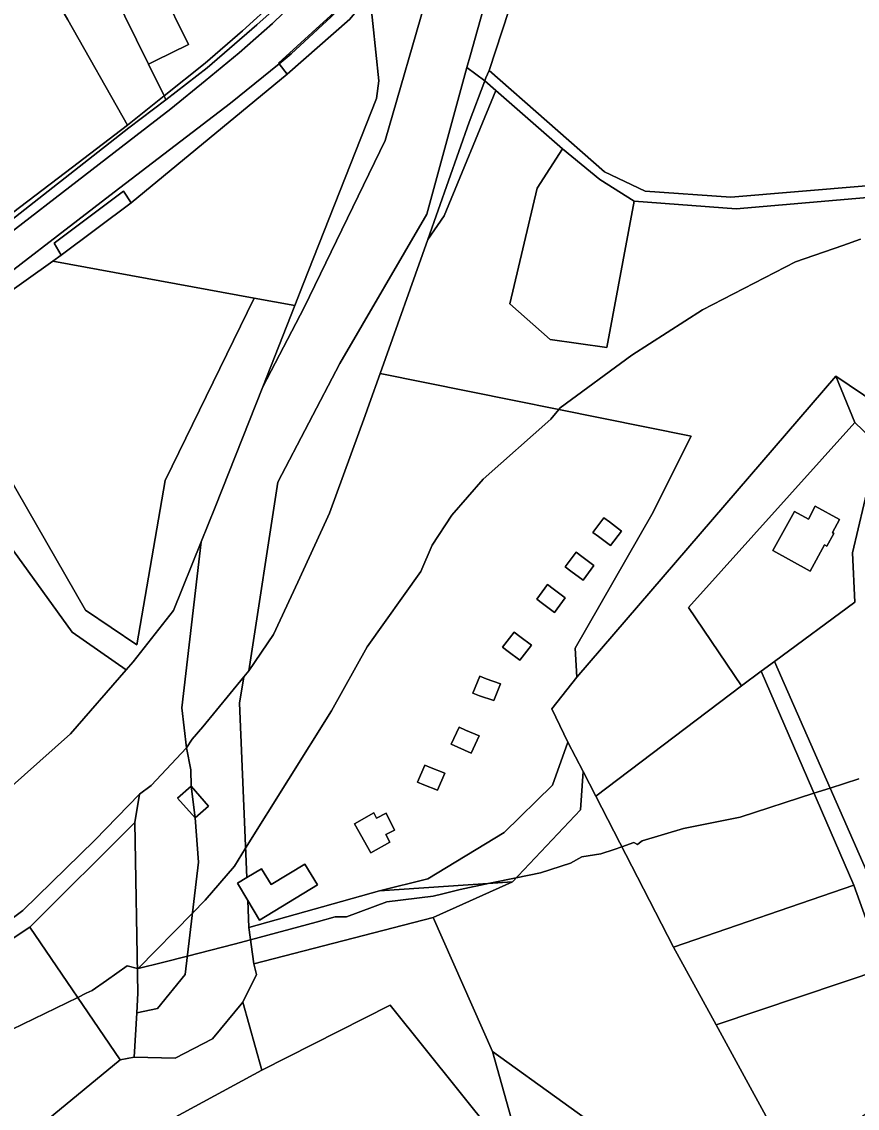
# Model space of a CAD drawing. Extents: x -477304 to -465429, y -1159113 to -1149210.
# Drawn here: x -472814 to -472625.2, y -1153884.9 to -1153639.3 of the extents above; entities that cross this region are included whole.
import ezdxf

# ---------------------------------------------------------------- set-up
doc = ezdxf.new("R2010")
doc.units = 0
for name, color, linetype in [('BPEJ_s', 7, 'Continuous'), ('orna_s', 7, 'Continuous'), ('ostatni_s', 7, 'Continuous'), ('PUPFL_s', 7, 'Continuous'), ('trav_porost_s', 7, 'Continuous'), ('voda_s', 7, 'Continuous'), ('zahrada_s', 7, 'Continuous')]:
    doc.layers.add(name, color=color, linetype=linetype)

msp = doc.modelspace()

# ---------------------------------------------------------------- linework, layer by layer
at = {"layer": 'BPEJ_s'}
for points in [[(-472624.47, -1153688.5), (-472628.47, -1153689.89), (-472639.16, -1153693.6), (-472660.22, -1153704.46), (-472676.18, -1153714.67), (-472692.35, -1153726.59), (-472692.66, -1153726.96), (-472694.48, -1153729.14), (-472709.8, -1153742.76), (-472716.82, -1153750.84), (-472721.29, -1153757.65), (-472723.84, -1153763.61), (-472735.97, -1153780.63), (-472744.06, -1153795.1), (-472763.46, -1153826.18), (-472765.97, -1153830.21), (-472772.57, -1153837.87), (-472775.45, -1153840.81), (-472787.75, -1153853.37), (-472787.91, -1153853.33), (-472790.23, -1153852.76), (-472794.89, -1153856.04), (-472798.1, -1153858.3), (-472799.47, -1153858.96), (-472801.39, -1153859.89), (-472821.3, -1153869.57)], [(-472721.29, -1153757.65), (-472716.82, -1153750.84), (-472709.8, -1153742.76), (-472694.48, -1153729.14), (-472692.66, -1153726.96), (-472692.35, -1153726.59), (-472676.18, -1153714.67), (-472660.22, -1153704.46), (-472639.16, -1153693.6), (-472628.47, -1153689.89), (-472624.47, -1153688.5)], [(-472624.89, -1153810.45), (-472631.36, -1153812.55), (-472635.01, -1153813.73), (-472651.71, -1153819.14), (-472664.48, -1153821.7), (-472673.84, -1153824.46), (-472674.45, -1153824.96), (-472674.9, -1153825.32), (-472675.75, -1153824.89), (-472678.43, -1153825.81), (-472680.18, -1153826.41), (-472683.2, -1153827.44), (-472687.45, -1153828.08), (-472690.01, -1153829.57), (-472696.82, -1153831.7), (-472702.33, -1153832.85), (-472708.22, -1153834.07), (-472714.98, -1153835.47), (-472718.87, -1153836.46), (-472721.07, -1153837.02), (-472731.5, -1153838.3), (-472740.65, -1153841.7), (-472743.2, -1153841.7), (-472747.54, -1153842.87), (-472762.33, -1153846.84), (-472766.05, -1153847.84), (-472776.62, -1153850.53), (-472782.25, -1153851.97), (-472787.75, -1153853.37), (-472775.45, -1153840.81), (-472772.57, -1153837.87), (-472765.97, -1153830.21), (-472763.46, -1153826.18), (-472744.06, -1153795.1), (-472735.97, -1153780.63), (-472723.84, -1153763.61), (-472721.29, -1153757.65)], [(-472675.75, -1153824.89), (-472674.9, -1153825.32), (-472674.45, -1153824.96), (-472673.84, -1153824.46), (-472664.48, -1153821.7), (-472651.71, -1153819.14), (-472635.01, -1153813.73), (-472631.36, -1153812.55), (-472624.89, -1153810.45)], [(-472821.3, -1153869.57), (-472801.39, -1153859.89), (-472799.47, -1153858.96), (-472798.1, -1153858.3), (-472794.89, -1153856.04), (-472790.23, -1153852.76), (-472787.91, -1153853.33), (-472787.75, -1153853.37), (-472782.25, -1153851.97), (-472776.62, -1153850.53), (-472766.05, -1153847.84), (-472762.33, -1153846.84), (-472747.54, -1153842.87), (-472743.2, -1153841.7), (-472740.65, -1153841.7), (-472731.5, -1153838.3), (-472721.07, -1153837.02), (-472718.87, -1153836.46), (-472714.98, -1153835.47), (-472708.22, -1153834.07), (-472702.33, -1153832.85), (-472696.82, -1153831.7), (-472690.01, -1153829.57), (-472687.45, -1153828.08), (-472683.2, -1153827.44), (-472680.18, -1153826.41), (-472678.43, -1153825.81), (-472675.75, -1153824.89)]]:
    msp.add_lwpolyline(points, dxfattribs=at)
at = {"layer": 'orna_s'}
msp.add_lwpolyline([(-472684.31, -1153814.4), (-472651.41, -1153789.44), (-472646.94, -1153786.14), (-472626.01, -1153834.54), (-472666.75, -1153848.5)], close=True, dxfattribs=at)
at = {"layer": 'ostatni_s'}
for points in [[(-472776.9, -1153603.74), (-472772.41, -1153610.82), (-472773.52, -1153609.4), (-472782.98, -1153616.9), (-472779.13, -1153621.7), (-472793.44, -1153632.51), (-472785.41, -1153648.92), (-472781.89, -1153656.09), (-472790.16, -1153662.67), (-472803.62, -1153638.9), (-472810.32, -1153627.21), (-472806.21, -1153625.05), (-472806.96, -1153623.82), (-472805.97, -1153623.11), (-472808.17, -1153618.47), (-472809.18, -1153616.35), (-472793.05, -1153606.52), (-472781.97, -1153600.49), (-472779.04, -1153605.1)], [(-472779.13, -1153621.7), (-472778.92, -1153621.96), (-472777.15, -1153620.54), (-472782.63, -1153631.77), (-472776.39, -1153644.49), (-472783.92, -1153648.19), (-472785.41, -1153648.92), (-472793.44, -1153632.51)], [(-472755.9, -1153648.82), (-472756, -1153648.69), (-472744.19, -1153637.94), (-472736.57, -1153629.33), (-472736.23, -1153629.54), (-472737.47, -1153631.33), (-472744.11, -1153638.21), (-472753.14, -1153646.58)], [(-472734.69, -1153630.51), (-472735.37, -1153633.17), (-472739.93, -1153638.77), (-472754.03, -1153651.18), (-472755.9, -1153648.82), (-472753.14, -1153646.58), (-472744.11, -1153638.21), (-472737.47, -1153631.33), (-472736.23, -1153629.54)], [(-472781.46, -1153657), (-472781.89, -1153656.09), (-472772.56, -1153648.68), (-472764.13, -1153641.36), (-472756.88, -1153634.76), (-472756.11, -1153635.72), (-472760.94, -1153640.03), (-472772.14, -1153649.72)], [(-472718.56, -1153683.23), (-472722.3, -1153688.54), (-472712.9, -1153662.01), (-472709.41, -1153652.68), (-472706.9, -1153654.88)], [(-472804.19, -1153673.38), (-472790.16, -1153662.67), (-472781.89, -1153656.09), (-472781.46, -1153657), (-472789.82, -1153663.32), (-472831.68, -1153696.09), (-472827.51, -1153691.33), (-472816.11, -1153682.55)], [(-472706.9, -1153654.88), (-472691.84, -1153668.09), (-472697.54, -1153676.96), (-472703.72, -1153703.11), (-472694.64, -1153711.12), (-472681.85, -1153712.95), (-472675.67, -1153679.86), (-472652.57, -1153681.58), (-472619.47, -1153678.79), (-472615.91, -1153681.49), (-472620.03, -1153685.71), (-472617.11, -1153695.8), (-472620.24, -1153722.2), (-472613.18, -1153728.53), (-472614.58, -1153729.94), (-472630.1, -1153719.47), (-472688.56, -1153787.52), (-472689, -1153780.9), (-472671.64, -1153750.73), (-472662.78, -1153732.98), (-472733.03, -1153718.82), (-472722.3, -1153688.54), (-472718.56, -1153683.23)], [(-472675.67, -1153679.86), (-472681.85, -1153712.95), (-472694.64, -1153711.12), (-472703.72, -1153703.11), (-472697.54, -1153676.96), (-472691.84, -1153668.09), (-472683.41, -1153674.97)], [(-472805.14, -1153692.09), (-472806.75, -1153689.4), (-472791.01, -1153677.65), (-472789.33, -1153680.25)], [(-472705.04, -1153822.57), (-472722.24, -1153833.06), (-472733.19, -1153835.79), (-472762.7, -1153844.06), (-472762.96, -1153838), (-472760.3, -1153842.4), (-472747.17, -1153834.46), (-472750.03, -1153829.74), (-472757.68, -1153834.37), (-472759.85, -1153830.78), (-472763.18, -1153832.79), (-472764.84, -1153793.36), (-472763.85, -1153787.43), (-472762.74, -1153786.07), (-472757.17, -1153777.83), (-472751.64, -1153766.03), (-472745.27, -1153752.08), (-472744.5, -1153750.39), (-472736.45, -1153728.34), (-472735.52, -1153725.8), (-472733.03, -1153718.82), (-472662.78, -1153732.98), (-472671.64, -1153750.73), (-472689, -1153780.9), (-472688.56, -1153787.52), (-472694.22, -1153794.66), (-472690.61, -1153802.15), (-472694.06, -1153811.94)], [(-472635.87, -1153763.5), (-472644.28, -1153758.86), (-472639.4, -1153750.02), (-472636.27, -1153751.74), (-472634.72, -1153748.86), (-472629.22, -1153751.84), (-472630.83, -1153754.81), (-472630.48, -1153755.01), (-472632.12, -1153757.87), (-472632.61, -1153757.59)], [(-472680.98, -1153757.74), (-472678.52, -1153754.45), (-472681.24, -1153752.41), (-472682.52, -1153751.46), (-472684.98, -1153754.75), (-472683.7, -1153755.7)], [(-472682.52, -1153751.46), (-472681.24, -1153752.41), (-472678.52, -1153754.45), (-472680.98, -1153757.74), (-472683.7, -1153755.7), (-472684.98, -1153754.75)], [(-472687.46, -1153760.2), (-472688.74, -1153759.25), (-472691.2, -1153762.54), (-472689.92, -1153763.49), (-472687.2, -1153765.53), (-472684.74, -1153762.24)], [(-472687.46, -1153760.2), (-472684.74, -1153762.24), (-472687.2, -1153765.53), (-472689.92, -1153763.49), (-472691.2, -1153762.54), (-472688.74, -1153759.25)], [(-472696.39, -1153770.8), (-472693.67, -1153772.84), (-472691.21, -1153769.55), (-472693.93, -1153767.51), (-472695.21, -1153766.56), (-472697.67, -1153769.85)], [(-472697.67, -1153769.85), (-472695.21, -1153766.56), (-472693.93, -1153767.51), (-472691.21, -1153769.55), (-472693.67, -1153772.84), (-472696.39, -1153770.8)], [(-472704.09, -1153781.7), (-472701.47, -1153783.64), (-472698.86, -1153780.23), (-472701.48, -1153778.29), (-472702.75, -1153777.32), (-472705.36, -1153780.73)], [(-472698.86, -1153780.23), (-472701.47, -1153783.64), (-472704.09, -1153781.7), (-472705.36, -1153780.73), (-472702.75, -1153777.32), (-472701.48, -1153778.29)], [(-472777.12, -1153854.73), (-472774.07, -1153829.3), (-472774.87, -1153819.31), (-472771.83, -1153816.63), (-472775.78, -1153812.15), (-472775.82, -1153808.44), (-472776.81, -1153803.44), (-472775.54, -1153801.47), (-472773.11, -1153798.75), (-472763.85, -1153787.43), (-472764.84, -1153793.36), (-472763.18, -1153832.79), (-472765.32, -1153834.09), (-472762.96, -1153838), (-472762.7, -1153844.06), (-472761.61, -1153852.29), (-472761.02, -1153854.73), (-472764.06, -1153860.99), (-472770.93, -1153869.23), (-472779.4, -1153873.59), (-472788.64, -1153873.41), (-472788.06, -1153863.34), (-472783.37, -1153862.38)], [(-472707.37, -1153792.8), (-472705.85, -1153788.96), (-472709.06, -1153787.86), (-472710.55, -1153787.27), (-472712.07, -1153791.11), (-472710.58, -1153791.7)], [(-472710.58, -1153791.7), (-472712.07, -1153791.11), (-472710.55, -1153787.27), (-472709.06, -1153787.86), (-472705.85, -1153788.96), (-472707.37, -1153792.8)], [(-472715.52, -1153803.33), (-472712.47, -1153804.64), (-472710.67, -1153800.77), (-472713.72, -1153799.46), (-472715.17, -1153798.79), (-472716.97, -1153802.66)], [(-472713.72, -1153799.46), (-472710.67, -1153800.77), (-472712.47, -1153804.64), (-472715.52, -1153803.33), (-472716.97, -1153802.66), (-472715.17, -1153798.79)], [(-472775.82, -1153808.44), (-472775.78, -1153812.15), (-472778.82, -1153814.83), (-472774.87, -1153819.31), (-472774.07, -1153829.3), (-472777.12, -1153854.73), (-472783.37, -1153862.38), (-472788.06, -1153863.34), (-472787.81, -1153858.93), (-472788.51, -1153820.34), (-472787.46, -1153813.96), (-472784.79, -1153812), (-472776.81, -1153803.44)], [(-472687.16, -1153808.83), (-472687.8, -1153817.45), (-472703.16, -1153833.72), (-472733.19, -1153835.79), (-472722.24, -1153833.06), (-472705.04, -1153822.57), (-472694.06, -1153811.94), (-472690.61, -1153802.15)], [(-472721.5, -1153808.01), (-472722.97, -1153807.37), (-472724.64, -1153811.2), (-472723.17, -1153811.84), (-472720.12, -1153813.03), (-472718.45, -1153809.2)], [(-472718.45, -1153809.2), (-472720.12, -1153813.03), (-472723.17, -1153811.84), (-472724.64, -1153811.2), (-472722.97, -1153807.37), (-472721.5, -1153808.01)], [(-472774.87, -1153819.31), (-472778.82, -1153814.83), (-472775.78, -1153812.15)], [(-472771.83, -1153816.63), (-472774.87, -1153819.31), (-472775.78, -1153812.15)], [(-472812.2, -1153843.99), (-472834.83, -1153859.02), (-472834.15, -1153855.38), (-472813.83, -1153840.23), (-472797.54, -1153824.37), (-472787.46, -1153813.96), (-472788.51, -1153820.34)], [(-472733.84, -1153819.33), (-472734.44, -1153818.14), (-472738.86, -1153820.61), (-472735.18, -1153827.19), (-472730.84, -1153824.76), (-472731.79, -1153823.06), (-472729.78, -1153822.04), (-472731.7, -1153818.25)], [(-472729.78, -1153822.04), (-472731.79, -1153823.06), (-472730.84, -1153824.76), (-472735.18, -1153827.19), (-472738.86, -1153820.61), (-472734.44, -1153818.14), (-472733.84, -1153819.33), (-472731.7, -1153818.25)], [(-472787.81, -1153858.93), (-472788.06, -1153863.34), (-472788.64, -1153873.41), (-472791.82, -1153873.96), (-472812.2, -1153843.99), (-472788.51, -1153820.34)], [(-472747.17, -1153834.46), (-472760.3, -1153842.4), (-472762.96, -1153838), (-472765.32, -1153834.09), (-472763.18, -1153832.79), (-472759.85, -1153830.78), (-472757.68, -1153834.37), (-472750.03, -1153829.74)], [(-472733.19, -1153835.79), (-472703.16, -1153833.72), (-472721.07, -1153841.8), (-472761.61, -1153852.29), (-472762.7, -1153844.06)], [(-472867.62, -1153880.8), (-472835.96, -1153859.77), (-472834.97, -1153859.91), (-472834.83, -1153859.02), (-472812.2, -1153843.99), (-472791.82, -1153873.96), (-472808.05, -1153887.4), (-472839.75, -1153905.5), (-472855.97, -1153898.08), (-472858.47, -1153894.37)], [(-472764.06, -1153860.99), (-472759.76, -1153876.31), (-472779.34, -1153886.93), (-472796.62, -1153898.64), (-472799.95, -1153901.78), (-472808.05, -1153887.4), (-472791.82, -1153873.96), (-472788.64, -1153873.41), (-472779.4, -1153873.59), (-472770.93, -1153869.23)]]:
    msp.add_lwpolyline(points, close=True, dxfattribs=at)
for points in [[(-472750.22, -1153632.74), (-472757.37, -1153639.73), (-472764.87, -1153646.35), (-472772.58, -1153652.71), (-472780.37, -1153658.98), (-472788.24, -1153665.15), (-472830.46, -1153697.68), (-472893.58, -1153746.18), (-472901.6, -1153752.15), (-472909.71, -1153758), (-472918.04, -1153763.53), (-472926.43, -1153768.98), (-472934.92, -1153774.26), (-472943.64, -1153779.15), (-472952.53, -1153783.74), (-472957.23, -1153786.06), (-472971.3, -1153792.54), (-472980.52, -1153796.42), (-472989.84, -1153800.03), (-472999.27, -1153803.37), (-473070.39, -1153830.11)], [(-473070.39, -1153830.11), (-472999.27, -1153803.37), (-472989.84, -1153800.03), (-472980.52, -1153796.42), (-472971.3, -1153792.54), (-472957.23, -1153786.06), (-472957.11, -1153786.38), (-472952.38, -1153783.94), (-472952.53, -1153783.74), (-472943.64, -1153779.15), (-472934.92, -1153774.26), (-472926.43, -1153768.98), (-472918.04, -1153763.53), (-472909.71, -1153758), (-472901.6, -1153752.15), (-472893.58, -1153746.18), (-472830.46, -1153697.68), (-472788.24, -1153665.15), (-472780.37, -1153658.98), (-472772.58, -1153652.71), (-472764.87, -1153646.35), (-472757.37, -1153639.73), (-472750.22, -1153632.74)], [(-473004.68, -1153802.15), (-472999.98, -1153800.44), (-472993.75, -1153798.61), (-472977.53, -1153792.56), (-472958.1, -1153783.69), (-472953.82, -1153781.96), (-472935.56, -1153771.78), (-472926.85, -1153766.52), (-472901.56, -1153749.07), (-472885.92, -1153737.41), (-472866.87, -1153722.96), (-472850.65, -1153710.66), (-472834.74, -1153698.44), (-472831.68, -1153696.09), (-472789.82, -1153663.32), (-472781.46, -1153657), (-472772.14, -1153649.72), (-472760.94, -1153640.03), (-472756.11, -1153635.72)], [(-472744.19, -1153637.94), (-472756, -1153648.69), (-472755.9, -1153648.82), (-472766.88, -1153657.71), (-472793.17, -1153677.86), (-472827.03, -1153703.9), (-472864.13, -1153732.5), (-472890.83, -1153752.88), (-472910.2, -1153766.96), (-472918.68, -1153772.44), (-472930.4, -1153779.81), (-472944.27, -1153787.4), (-472961.94, -1153795.99), (-472972.91, -1153801.03), (-472986.08, -1153806.06), (-472996.68, -1153812.66), (-473018.69, -1153820.56)], [(-472827.03, -1153703.9), (-472793.17, -1153677.86), (-472766.88, -1153657.71), (-472755.9, -1153648.82), (-472754.03, -1153651.18), (-472789.33, -1153680.25), (-472791.01, -1153677.65), (-472806.75, -1153689.4), (-472805.14, -1153692.09), (-472807.03, -1153693.43), (-472838.29, -1153715.64)], [(-472619.47, -1153678.79), (-472652.57, -1153681.58), (-472675.67, -1153679.86), (-472683.41, -1153674.97), (-472691.84, -1153668.09), (-472706.9, -1153654.88), (-472709.41, -1153652.68), (-472709.17, -1153652.03), (-472708.43, -1153650.31), (-472682.31, -1153673.23), (-472673.17, -1153677.63), (-472653.78, -1153679), (-472592.64, -1153673.87)]]:
    msp.add_lwpolyline(points, dxfattribs=at)
at = {"layer": 'PUPFL_s'}
msp.add_lwpolyline([(-472721.07, -1153841.8), (-472707.67, -1153872.13), (-472699.71, -1153900.35), (-472730.8, -1153861.6), (-472759.76, -1153876.31), (-472764.06, -1153860.99), (-472761.02, -1153854.73), (-472761.61, -1153852.29)], close=True, dxfattribs=at)
at = {"layer": 'trav_porost_s'}
msp.add_lwpolyline([(-472519.83, -1153611.51), (-472491.32, -1153672.69), (-472493.75, -1153673.93), (-472518.84, -1153688.89), (-472530.03, -1153692.45), (-472552.9, -1153698.22), (-472558.31, -1153688.89), (-472569.81, -1153679.54), (-472585.6, -1153674.65), (-472592.64, -1153673.87), (-472653.78, -1153679), (-472673.17, -1153677.63), (-472682.31, -1153673.23), (-472708.43, -1153650.31), (-472698.05, -1153618.78)], dxfattribs=at)
for points in [[(-472781.89, -1153656.09), (-472785.41, -1153648.92), (-472783.92, -1153648.19), (-472776.39, -1153644.49), (-472782.63, -1153631.77), (-472777.15, -1153620.54), (-472771.42, -1153615.96), (-472767.39, -1153621.17), (-472756.88, -1153634.76), (-472764.13, -1153641.36), (-472772.56, -1153648.68)], [(-472810.32, -1153627.21), (-472803.62, -1153638.9), (-472790.16, -1153662.67), (-472804.19, -1153673.38), (-472816.11, -1153682.55), (-472816.32, -1153680.71), (-472826.9, -1153667.43), (-472838.71, -1153652.54), (-472844.98, -1153644.74), (-472846.36, -1153643.31), (-472848.64, -1153641.38), (-472849.47, -1153640.79), (-472821.87, -1153619.28), (-472817.44, -1153626.04), (-472808.17, -1153618.47), (-472805.97, -1153623.11), (-472806.96, -1153623.82), (-472806.21, -1153625.05)], [(-472750.48, -1153698.67), (-472752.36, -1153703.46), (-472761.51, -1153701.78), (-472807.03, -1153693.43), (-472805.14, -1153692.09), (-472789.33, -1153680.25), (-472754.03, -1153651.18), (-472739.93, -1153638.77), (-472735.37, -1153633.17), (-472733.37, -1153652.7), (-472733.87, -1153656.65)], [(-472817.4, -1153741.36), (-472838.29, -1153715.64), (-472807.03, -1153693.43), (-472761.51, -1153701.78), (-472781.65, -1153743.02), (-472788.05, -1153780.2), (-472799.61, -1153772.35)], [(-472799.61, -1153772.35), (-472788.05, -1153780.2), (-472781.65, -1153743.02), (-472761.51, -1153701.78), (-472752.36, -1153703.46), (-472759.58, -1153721.82), (-472770.31, -1153749.08), (-472773.49, -1153756.92), (-472779.77, -1153772.42), (-472788.9, -1153784.02), (-472790.48, -1153785.84), (-472802.63, -1153777.28), (-472815.89, -1153758.91), (-472824.86, -1153741.94), (-472829.66, -1153735.8), (-472835.86, -1153727.88), (-472842.88, -1153718.9), (-472838.29, -1153715.64), (-472817.4, -1153741.36)], [(-472687.16, -1153808.83), (-472690.61, -1153802.15), (-472694.22, -1153794.66), (-472688.56, -1153787.52), (-472630.1, -1153719.47), (-472625.75, -1153729.93), (-472663.36, -1153771.75), (-472651.41, -1153789.44), (-472684.31, -1153814.4)], [(-472575.85, -1153767.49), (-472584.78, -1153763.5), (-472583.85, -1153761.9), (-472596.51, -1153754.55), (-472610.53, -1153745.56), (-472615.87, -1153749.26), (-472622.44, -1153743.1), (-472620.5, -1153734.94), (-472625.75, -1153729.93), (-472630.1, -1153719.47), (-472614.58, -1153729.94), (-472610.93, -1153736.26), (-472591.53, -1153741.69), (-472584.39, -1153749.56), (-472571.64, -1153760.21), (-472562.9, -1153761.77), (-472559.21, -1153772.17)], [(-472584.78, -1153763.5), (-472575.85, -1153767.49), (-472559.21, -1153772.17), (-472553.52, -1153787.82), (-472542.53, -1153818.64), (-472614.39, -1153851.15), (-472643.94, -1153783.93), (-472625.75, -1153770.53), (-472626.31, -1153759.35), (-472622.44, -1153743.1), (-472615.87, -1153749.26), (-472622.6, -1153753.92), (-472622.81, -1153757.57), (-472616.43, -1153768.66), (-472603.65, -1153777.65), (-472593.64, -1153766.39), (-472588.27, -1153769.51)], [(-472898.21, -1153800.49), (-472878.1, -1153793.19), (-472864.38, -1153787.12), (-472849.92, -1153778.99), (-472826.29, -1153765.7), (-472815.89, -1153758.91), (-472802.63, -1153777.28), (-472790.48, -1153785.84), (-472803.05, -1153800.28), (-472816.9, -1153812.66), (-472818.95, -1153807.53), (-472840.03, -1153805.24), (-472901.7, -1153828.37), (-472912.03, -1153805.88), (-472901.59, -1153801.81)], [(-472646.94, -1153786.14), (-472643.94, -1153783.93), (-472614.39, -1153851.15), (-472619.19, -1153853.32), (-472626.01, -1153834.54)], [(-472687.16, -1153808.83), (-472684.31, -1153814.4), (-472666.75, -1153848.5), (-472657.14, -1153866.1), (-472639.56, -1153898.29), (-472662.79, -1153914.48), (-472666.03, -1153910.04), (-472662.05, -1153907.56), (-472660.45, -1153906.56), (-472655.44, -1153903.44), (-472660.95, -1153894.6), (-472672.05, -1153901.52), (-472675.87, -1153895.02), (-472707.67, -1153872.13), (-472721.07, -1153841.8), (-472703.16, -1153833.72), (-472687.8, -1153817.45)], [(-472666.75, -1153848.5), (-472626.01, -1153834.54), (-472619.19, -1153853.32), (-472657.14, -1153866.1)], [(-472609.25, -1153875.86), (-472639.56, -1153898.29), (-472657.14, -1153866.1), (-472619.19, -1153853.32)], [(-472699.71, -1153900.35), (-472758.4, -1153938.06), (-472796.62, -1153898.64), (-472779.34, -1153886.93), (-472759.76, -1153876.31), (-472730.8, -1153861.6)], [(-472721.1, -1153953.24), (-472722.68, -1153935.73), (-472687.88, -1153930.28), (-472699.71, -1153900.35), (-472707.67, -1153872.13), (-472675.87, -1153895.02), (-472672.05, -1153901.52), (-472676.84, -1153904.5), (-472673.77, -1153909.42), (-472671.33, -1153913.34), (-472666.03, -1153910.04), (-472662.79, -1153914.48), (-472639.56, -1153898.29), (-472633.67, -1153909.26), (-472659.41, -1153930.45), (-472670.92, -1153938.53), (-472688.86, -1153946.45)]]:
    msp.add_lwpolyline(points, close=True, dxfattribs=at)
at = {"layer": 'voda_s'}
for points in [[(-472500.08, -1153418.26), (-472503.97, -1153419.44), (-472515, -1153428.18), (-472558.98, -1153473.97), (-472588.32, -1153502.77), (-472622.92, -1153529.91), (-472636.55, -1153540.63), (-472662.93, -1153557.17), (-472677.49, -1153568.34), (-472698.49, -1153600.39), (-472702.14, -1153609.37), (-472712.62, -1153646.82), (-472713.42, -1153649.64), (-472722.53, -1153682.82), (-472742.13, -1153716.6), (-472756.15, -1153743.39), (-472762.74, -1153786.07), (-472763.85, -1153787.43), (-472773.11, -1153798.75), (-472775.54, -1153801.47), (-472776.81, -1153803.44), (-472777.88, -1153794.39)], [(-472777.88, -1153794.39), (-472773.49, -1153756.92), (-472770.31, -1153749.08), (-472759.58, -1153721.82), (-472750.23, -1153703.93), (-472731.92, -1153666.17), (-472712.45, -1153598.91)]]:
    msp.add_lwpolyline(points, dxfattribs=at)
for points in [[(-472667.86, -1153570.97), (-472679.24, -1153585.59), (-472688.27, -1153601.44), (-472698.05, -1153618.78), (-472708.43, -1153650.31), (-472709.17, -1153652.03), (-472709.41, -1153652.68), (-472713.42, -1153649.64), (-472712.62, -1153646.82), (-472702.14, -1153609.37), (-472698.49, -1153600.39), (-472677.49, -1153568.34), (-472662.93, -1153557.17), (-472636.55, -1153540.63), (-472655.17, -1153557.33), (-472662.1, -1153564.78)], [(-472735.37, -1153633.17), (-472720.43, -1153611.39), (-472712.45, -1153598.91), (-472731.92, -1153666.17), (-472750.23, -1153703.93), (-472759.58, -1153721.82), (-472752.36, -1153703.46), (-472750.48, -1153698.67), (-472733.87, -1153656.65), (-472733.37, -1153652.7)], [(-472709.41, -1153652.68), (-472712.9, -1153662.01), (-472722.3, -1153688.54), (-472733.03, -1153718.82), (-472735.52, -1153725.8), (-472736.45, -1153728.34), (-472744.5, -1153750.39), (-472745.27, -1153752.08), (-472751.64, -1153766.03), (-472757.17, -1153777.83), (-472762.74, -1153786.07), (-472756.15, -1153743.39), (-472742.13, -1153716.6), (-472722.53, -1153682.82), (-472713.42, -1153649.64)], [(-472776.81, -1153803.44), (-472784.79, -1153812), (-472787.46, -1153813.96), (-472797.54, -1153824.37), (-472813.83, -1153840.23), (-472834.15, -1153855.38), (-472834.83, -1153859.02), (-472834.97, -1153859.91), (-472835.96, -1153859.77), (-472840.98, -1153859.08), (-472869.11, -1153877.87), (-472879.05, -1153882.37), (-472887.67, -1153858.9), (-472858.99, -1153848.75), (-472833.16, -1153827.19), (-472816.9, -1153812.66), (-472803.05, -1153800.28), (-472790.48, -1153785.84), (-472788.9, -1153784.02), (-472779.77, -1153772.42), (-472773.49, -1153756.92), (-472777.88, -1153794.39)]]:
    msp.add_lwpolyline(points, close=True, dxfattribs=at)
at = {"layer": 'zahrada_s'}
for points in [[(-472651.41, -1153789.44), (-472663.36, -1153771.75), (-472625.75, -1153729.93), (-472620.5, -1153734.94), (-472622.44, -1153743.1), (-472626.31, -1153759.35), (-472625.75, -1153770.53), (-472643.94, -1153783.93), (-472646.94, -1153786.14)], [(-472630.83, -1153754.81), (-472629.22, -1153751.84), (-472634.72, -1153748.86), (-472636.27, -1153751.74), (-472639.4, -1153750.02), (-472644.28, -1153758.86), (-472635.87, -1153763.5), (-472632.61, -1153757.59), (-472632.12, -1153757.87), (-472630.48, -1153755.01)]]:
    msp.add_lwpolyline(points, close=True, dxfattribs=at)

doc.saveas('drawing.dxf')
